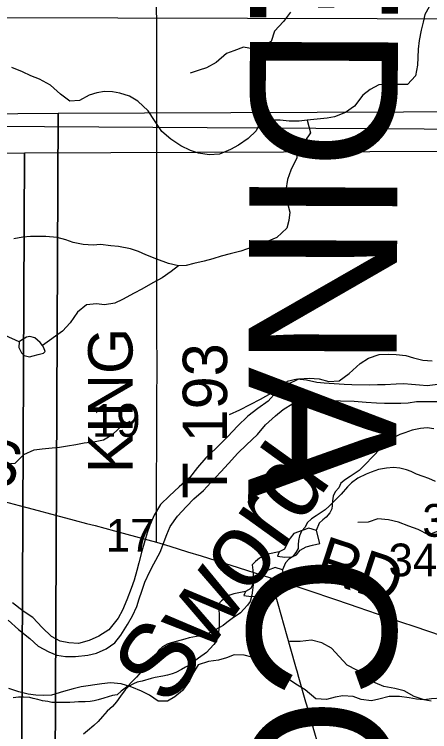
# Model space of a CAD drawing. Extents: x -21.1 to 50.3, y 0 to 22.1.
# Drawn here: x 5.83 to 6.362, y 19.238 to 20.155 of the extents above; entities that cross this region are included whole.
import ezdxf

# ---------------------------------------------------------------- set-up
doc = ezdxf.new("R2010")
doc.units = 0
for name, color, linetype in [('GM_X_County_Text', 7, 'Continuous'), ('GM_X_Minor_Lake', 7, 'Continuous'), ('GM_X_Minor_River', 7, 'Continuous'), ('GM_X_Minor_River_Text', 7, 'Continuous'), ('GM_X_Section', 7, 'Continuous'), ('GM_X_Section_Text', 7, 'Continuous'), ('GM_X_Township_Road', 7, 'Continuous'), ('GM_X_Township_Road_Text', 7, 'Continuous')]:
    doc.layers.add(name, color=color, linetype=linetype)

msp = doc.modelspace()

# ---------------------------------------------------------------- linework, layer by layer
at = {"layer": 'GM_X_Minor_Lake'}
for points in [[(5.86812, 19.72842), (5.86623, 19.73146), (5.8632, 19.73525), (5.85676, 19.74132), (5.85032, 19.74321), (5.84577, 19.74208), (5.84084, 19.73942), (5.83666, 19.73639), (5.83628, 19.72918), (5.83931, 19.72235), (5.8431, 19.71894), (5.84992, 19.71704), (5.85447, 19.71818), (5.86092, 19.72008)], [(5.86092, 19.72008), (5.86767, 19.72158), (5.86965, 19.72399), (5.86812, 19.72842)], [(6.21674, 19.49534), (6.20723, 19.49828), (6.19854, 19.49515), (6.18797, 19.49124), (6.1831, 19.4855), (6.17975, 19.47939), (6.17605, 19.47138), (6.16926, 19.46789), (6.16705, 19.46256), (6.17654, 19.46114), (6.18564, 19.46162), (6.1913, 19.46395), (6.19617, 19.47008), (6.2037, 19.47433), (6.21165, 19.47632), (6.2211, 19.47869)], [(6.2211, 19.47869), (6.21674, 19.49534)], [(6.17345, 19.44483), (6.16394, 19.44776), (6.15525, 19.44463), (6.14468, 19.44072), (6.13981, 19.43498), (6.13646, 19.42887), (6.13276, 19.42086), (6.12598, 19.41738), (6.12376, 19.41204), (6.13326, 19.41062), (6.14235, 19.4111), (6.14802, 19.41344), (6.15288, 19.41956), (6.16042, 19.42382), (6.16836, 19.4258), (6.17781, 19.42818)], [(6.17781, 19.42818), (6.17345, 19.44483)]]:
    msp.add_lwpolyline(points, dxfattribs=at)
at = {"layer": 'GM_X_Minor_River'}
for points in [[(6.36116, 20.16426), (6.35547, 20.15439), (6.35319, 20.14491), (6.35092, 20.13467), (6.34825, 20.1214), (6.34711, 20.1104), (6.34673, 20.0994), (6.34596, 20.08992), (6.34368, 20.07626), (6.33344, 20.06526), (6.31941, 20.06488), (6.30994, 20.06602), (6.29667, 20.0645), (6.28567, 20.05881), (6.27619, 20.05161), (6.26557, 20.03757), (6.25419, 20.02922), (6.24017, 20.02391), (6.23069, 20.02202), (6.2178, 20.02088), (6.20491, 20.01936), (6.19467, 20.01822), (6.18216, 20.01822), (6.17041, 20.01936), (6.15752, 20.01935), (6.14539, 20.01746), (6.1397, 20.0057), (6.12946, 19.99621), (6.11694, 19.98749), (6.10708, 19.9818), (6.09268, 19.97611), (6.07941, 19.97535), (6.06576, 19.97724), (6.05553, 19.98066), (6.0434, 19.98672), (6.03052, 19.99507), (6.01915, 20.00493), (6.00968, 20.01896), (6.00172, 20.03147), (5.98846, 20.04361), (5.97785, 20.05005), (5.96534, 20.05384), (5.95587, 20.05574), (5.94563, 20.05612), (5.93577, 20.0546), (5.92592, 20.05156), (5.91378, 20.04474), (5.90127, 20.0436), (5.88952, 20.0527), (5.87664, 20.06408), (5.86262, 20.07204), (5.85125, 20.07621), (5.84064, 20.08114), (5.82699, 20.08682)], [(6.18371, 20.15765), (6.1746, 20.14547), (6.1632, 20.13328), (6.15904, 20.11997), (6.14649, 20.11197), (6.13698, 20.11005), (6.12366, 20.1127), (6.11111, 20.10812), (6.1016, 20.10468), (6.08868, 20.09325), (6.07614, 20.08639), (6.06663, 20.08334), (6.05522, 20.07952)], [(6.20491, 20.01936), (6.20945, 20.00343), (6.20186, 19.99281), (6.19276, 19.98295), (6.19161, 19.97119), (6.18403, 19.95564), (6.17985, 19.9435), (6.17757, 19.93023), (6.17832, 19.91999), (6.18286, 19.90178), (6.18172, 19.89116), (6.17906, 19.8813), (6.16616, 19.86954), (6.14796, 19.86196), (6.13469, 19.85702), (6.12029, 19.85209), (6.10664, 19.84868), (6.09488, 19.84564), (6.08427, 19.84223), (6.07327, 19.83919), (6.06, 19.83616), (6.05014, 19.83388), (6.04029, 19.8335), (6.0274, 19.83653), (6.01262, 19.84184), (5.9986, 19.84753), (5.98912, 19.8517), (5.97889, 19.85511), (5.96372, 19.85814), (5.95387, 19.8589), (5.9406, 19.86042), (5.93112, 19.85966), (5.91823, 19.86041), (5.90573, 19.86307), (5.89625, 19.86648), (5.88526, 19.86951), (5.87085, 19.87065), (5.86062, 19.87103), (5.85114, 19.87065), (5.84128, 19.86989), (5.82991, 19.86799)], [(6.04029, 19.8335), (6.03081, 19.82591), (6.01943, 19.81795), (6.00767, 19.8115), (5.99365, 19.80353), (5.98379, 19.79822), (5.96862, 19.79026), (5.95876, 19.7857), (5.94587, 19.78343), (5.93563, 19.78494), (5.92274, 19.78342), (5.91099, 19.77432), (5.90188, 19.76067), (5.89202, 19.75004), (5.86623, 19.73146)], [(5.83666, 19.73639), (5.81847, 19.74435)], [(6.10577, 19.64349), (6.11904, 19.64956), (6.13193, 19.65601), (6.1452, 19.66284), (6.15886, 19.67081), (6.16834, 19.6765), (6.18047, 19.68219), (6.1945, 19.68902), (6.20739, 19.68978), (6.22028, 19.68902), (6.23278, 19.68561), (6.24605, 19.68637), (6.25857, 19.69585), (6.27298, 19.70875), (6.2836, 19.7152), (6.29725, 19.72013), (6.30862, 19.72051), (6.31886, 19.72013), (6.33136, 19.71899), (6.34122, 19.71596), (6.35297, 19.71293), (6.3651, 19.71179)], [(6.37209, 19.68156), (6.35841, 19.68018), (6.34854, 19.68066), (6.33868, 19.6819), (6.32882, 19.68238), (6.31895, 19.6821), (6.30489, 19.68148), (6.29502, 19.6812), (6.28515, 19.68092), (6.26199, 19.68116), (6.25251, 19.68163), (6.22671, 19.68341), (6.21723, 19.68427), (6.20397, 19.68707), (6.19222, 19.6887), (6.17928, 19.68541), (6.16586, 19.67226), (6.15511, 19.66059), (6.14173, 19.65085), (6.1291, 19.6411), (6.11568, 19.62832), (6.1034, 19.61515), (6.08844, 19.60049), (6.07541, 19.58808), (6.06465, 19.57566), (6.05426, 19.56247), (6.04124, 19.55082), (6.02897, 19.53955), (6.01747, 19.52827), (6.00936, 19.51468), (6.00391, 19.50182), (6.00039, 19.49198), (5.99725, 19.48176), (5.99332, 19.46888), (5.98975, 19.45372), (5.98699, 19.44387), (5.98383, 19.43175), (5.97992, 19.42115), (5.97446, 19.40677), (5.96863, 19.39316), (5.96321, 19.38334), (5.95129, 19.36826), (5.9383, 19.36004), (5.92609, 19.35446), (5.91239, 19.3508), (5.89987, 19.35169), (5.88888, 19.3537), (5.87793, 19.35951), (5.86591, 19.37141), (5.85389, 19.38406), (5.84145, 19.39217), (5.82789, 19.40294)], [(5.82235, 19.38058), (5.83551, 19.36868), (5.8502, 19.35713), (5.86073, 19.34753), (5.8747, 19.34017), (5.8849, 19.33589), (5.89589, 19.33426), (5.9088, 19.33413), (5.92438, 19.33587), (5.93541, 19.33841), (5.948, 19.34398), (5.95909, 19.35147), (5.9664, 19.36127), (5.97527, 19.37486), (5.98146, 19.38619), (5.9869, 19.39791), (5.99003, 19.40776), (5.99355, 19.4176), (5.99747, 19.42933), (6.00368, 19.44294), (6.00872, 19.45277), (6.01684, 19.4675), (6.02543, 19.49021), (6.02971, 19.50042), (6.03895, 19.51362), (6.05047, 19.52566), (6.06006, 19.53544), (6.07232, 19.54633), (6.08191, 19.55649), (6.09458, 19.57004), (6.10456, 19.58095), (6.11647, 19.59412), (6.12758, 19.60465), (6.14138, 19.6178), (6.15176, 19.63023), (6.16441, 19.6415), (6.17436, 19.64976), (6.18659, 19.65761), (6.19649, 19.66093), (6.21055, 19.66231), (6.22118, 19.6622), (6.23332, 19.66132), (6.24774, 19.66079), (6.2652, 19.66023), (6.28037, 19.65932), (6.29365, 19.65843), (6.30389, 19.65794), (6.32477, 19.65773), (6.33427, 19.65839), (6.34491, 19.66018), (6.37148, 19.65991)], [(5.72814, 19.54864), (5.74103, 19.5494), (5.7543, 19.55129), (5.7691, 19.56381), (5.78161, 19.57595), (5.7945, 19.58467), (5.80777, 19.58505), (5.81952, 19.58051), (5.83128, 19.58126), (5.84265, 19.59226), (5.85593, 19.59833), (5.86616, 19.59947), (5.87867, 19.60099), (5.88815, 19.60175), (5.89839, 19.60327), (5.909, 19.60517), (5.91962, 19.60706), (5.93175, 19.60858), (5.94426, 19.61086), (5.9564, 19.61807), (5.96891, 19.62983), (5.97839, 19.63476)], [(6.36694, 19.62526), (6.35856, 19.62635), (6.34981, 19.62554), (6.33954, 19.62358), (6.33004, 19.62011), (6.32359, 19.6178), (6.31296, 19.61242), (6.305, 19.60668), (6.2997, 19.60133), (6.29176, 19.59217), (6.27661, 19.57689), (6.27131, 19.57192), (6.26638, 19.56847), (6.25994, 19.56426), (6.25387, 19.56043), (6.24818, 19.55546), (6.24555, 19.54975), (6.24101, 19.54478), (6.23838, 19.53907), (6.23727, 19.53298), (6.23692, 19.52728), (6.23657, 19.52272), (6.23393, 19.51777), (6.2294, 19.51205), (6.22484, 19.50898), (6.22037, 19.50433), (6.21671, 19.49535)], [(6.36904, 19.5579), (6.36065, 19.56165), (6.3534, 19.56427), (6.34501, 19.56726), (6.33814, 19.57064), (6.33204, 19.57289), (6.32365, 19.57474), (6.31527, 19.57583), (6.30652, 19.57502), (6.29625, 19.57307), (6.28676, 19.5696), (6.2803, 19.56728), (6.26967, 19.5619), (6.26171, 19.55616), (6.25641, 19.55081), (6.24847, 19.54165), (6.23332, 19.52637), (6.22802, 19.5214), (6.2231, 19.51796), (6.21665, 19.51375), (6.21058, 19.50991), (6.20489, 19.50494), (6.20226, 19.49923), (6.19772, 19.49427), (6.19509, 19.48855), (6.19398, 19.48247), (6.19363, 19.47677), (6.19328, 19.47221), (6.19064, 19.46725), (6.18611, 19.46153), (6.18155, 19.45847), (6.17708, 19.45381), (6.17342, 19.44484)], [(6.52748, 19.46115), (6.5051, 19.45868), (6.49292, 19.46246), (6.48111, 19.46892), (6.46816, 19.47726), (6.45521, 19.48638), (6.44568, 19.49891), (6.43616, 19.5046), (6.42246, 19.50725), (6.40953, 19.50609), (6.39659, 19.50417), (6.38442, 19.50149), (6.37263, 19.49425), (6.36008, 19.48967), (6.34714, 19.4965), (6.33496, 19.50067), (6.32201, 19.5056), (6.30907, 19.50862), (6.29537, 19.51012), (6.2832, 19.50592), (6.26989, 19.50553)], [(6.16926, 19.46789), (6.15453, 19.46495), (6.14935, 19.46298), (6.14404, 19.45991), (6.13873, 19.4557), (6.13457, 19.45112), (6.13537, 19.44467), (6.13579, 19.43783), (6.13586, 19.42568), (6.13513, 19.41883), (6.13403, 19.41237), (6.13217, 19.40438), (6.12877, 19.3998), (6.12385, 19.39446), (6.11969, 19.38988), (6.10907, 19.3826), (6.10225, 19.37762), (6.09732, 19.3738)], [(6.12598, 19.41738), (6.11124, 19.41444), (6.10606, 19.41246), (6.10075, 19.4094), (6.09544, 19.40519), (6.09128, 19.4006), (6.09208, 19.39415), (6.0925, 19.38731), (6.09257, 19.37516), (6.09185, 19.36832), (6.09074, 19.36185), (6.08888, 19.35386), (6.08548, 19.34929), (6.08056, 19.34394), (6.0764, 19.33936), (6.06578, 19.33208), (6.05896, 19.32711), (6.05403, 19.32328)], [(6.09732, 19.3738), (6.09277, 19.37111), (6.08745, 19.36804), (6.08024, 19.3642), (6.07568, 19.36266), (6.0696, 19.36073), (6.06352, 19.35955), (6.05401, 19.35798), (6.04869, 19.35643), (6.03729, 19.35333), (6.03083, 19.35178), (6.02589, 19.34985), (6.01982, 19.3464), (6.01527, 19.34219), (6.00961, 19.3338), (6.00432, 19.32655), (5.99903, 19.32083), (5.99259, 19.31471), (5.98654, 19.30784), (5.98086, 19.30173), (5.97556, 19.29638), (5.96722, 19.28988), (5.96192, 19.28529), (5.95584, 19.28412), (5.94482, 19.28102), (5.9376, 19.2787), (5.93265, 19.27753), (5.92733, 19.27675), (5.92086, 19.27633), (5.91249, 19.27628), (5.90716, 19.27587), (5.90145, 19.27546), (5.87823, 19.27534), (5.87328, 19.27645), (5.86642, 19.27755), (5.86032, 19.27903), (5.8546, 19.28052), (5.85003, 19.28163), (5.84203, 19.28235), (5.83556, 19.28232), (5.82871, 19.28152)], [(6.42098, 19.28681), (6.40146, 19.29235), (6.39006, 19.28587), (6.37713, 19.2809), (6.36419, 19.28013), (6.35468, 19.27859), (6.34174, 19.28314), (6.32917, 19.29035), (6.31699, 19.29337), (6.30329, 19.29564), (6.29187, 19.30057), (6.28007, 19.30702), (6.26864, 19.31651), (6.25607, 19.32296), (6.24578, 19.33398), (6.23625, 19.34461), (6.22369, 19.35144), (6.21075, 19.35485), (6.19591, 19.35331), (6.18221, 19.35329)], [(6.20225, 19.29154), (6.19278, 19.29761), (6.18027, 19.30557), (6.16739, 19.31733), (6.15564, 19.32415), (6.14617, 19.32871), (6.13404, 19.33326), (6.12456, 19.33591), (6.11168, 19.33629), (6.10182, 19.33249), (6.09158, 19.32946), (6.07869, 19.32756), (6.06542, 19.32339), (6.05973, 19.3139), (6.05442, 19.3029), (6.04531, 19.29077), (6.03583, 19.28242), (6.02635, 19.27711), (6.01422, 19.27711), (6.00323, 19.28469), (5.993, 19.29), (5.98049, 19.29493), (5.96722, 19.2991), (5.95358, 19.30062), (5.9422, 19.2991), (5.91566, 19.2953), (5.90543, 19.29265), (5.89329, 19.28923), (5.87775, 19.28468), (5.86713, 19.2843), (5.85766, 19.28468), (5.84818, 19.28619), (5.83605, 19.28885), (5.82316, 19.2934)], [(6.05403, 19.32328), (6.04948, 19.3206), (6.04417, 19.31753), (6.03695, 19.31369), (6.03239, 19.31215), (6.02631, 19.31021), (6.02023, 19.30904), (6.01072, 19.30747), (6.0054, 19.30592), (5.994, 19.30282), (5.98754, 19.30126), (5.9826, 19.29933), (5.97653, 19.29588), (5.97199, 19.29168), (5.96632, 19.28329), (5.96103, 19.27604), (5.95574, 19.27031), (5.9493, 19.2642), (5.94325, 19.25733), (5.93757, 19.25122), (5.93227, 19.24587), (5.92394, 19.23937), (5.91863, 19.23478)], [(6.36373, 19.27715), (6.35426, 19.27867), (6.34478, 19.2798), (6.3353, 19.28132), (6.32318, 19.28321), (6.30991, 19.28321), (6.29664, 19.2798), (6.28716, 19.27752), (6.27389, 19.27904), (6.26366, 19.28321), (6.25077, 19.28396), (6.24092, 19.28207), (6.22954, 19.27903), (6.2159, 19.28017), (6.20225, 19.29154)]]:
    msp.add_lwpolyline(points, dxfattribs=at)
at = {"layer": 'GM_X_Section'}
for points in [[(5.46449, 20.1514), (6.46064, 20.14904), (6.46467, 19.14528), (5.46172, 19.1492)], [(4.85115, 20.01985), (5.88662, 20.02845), (5.8818, 19.00728), (5.82494, 19.00715), (4.855, 19.00483)], [(5.88662, 20.02845), (6.88082, 20.03211), (6.88772, 19.01332), (6.83581, 19.01172), (5.8818, 19.00728)], [(5.45185, 20.01395), (6.49363, 20.00748), (6.50457, 18.98884), (5.47114, 18.99721)], [(4.80786, 19.96933), (5.84333, 19.97793), (5.83851, 18.95676), (5.78166, 18.95663), (4.81171, 18.95431)], [(5.84333, 19.97793), (6.83753, 19.9816), (6.84443, 18.96281), (6.79252, 18.9612), (5.83851, 18.95676)]]:
    msp.add_lwpolyline(points, close=True, dxfattribs=at)
at = {"layer": 'GM_X_Township_Road'}
for points in [[(6.01206, 19.48006), (6.01223, 19.56949), (6.01255, 19.59434), (6.01271, 19.6234), (6.01287, 19.65294), (6.01304, 19.71153), (6.01271, 19.74043), (6.01255, 19.77045), (6.01287, 19.7987), (6.01271, 20.11895), (6.01239, 20.18949), (6.01255, 20.22306), (6.01251, 20.2958)], [(5.80417, 19.53582), (5.83647, 19.52708), (5.85434, 19.52221), (5.88288, 19.51479), (5.90685, 19.5084), (5.92279, 19.50423), (5.93376, 19.50139), (5.95844, 19.49489), (6.01206, 19.48006), (6.02943, 19.47499), (6.05208, 19.46808), (6.06944, 19.46269), (6.08823, 19.4569), (6.10743, 19.45071), (6.15817, 19.43448)], [(6.21971, 19.21856), (6.21259, 19.24354), (6.21205, 19.24542), (6.20448, 19.27208), (6.20348, 19.27561), (6.19442, 19.30753), (6.19217, 19.31544), (6.19146, 19.31795), (6.18335, 19.34653), (6.16782, 19.40122), (6.15817, 19.43448)], [(6.15817, 19.43448), (6.2044, 19.41921), (6.2424, 19.40655), (6.27129, 19.39683), (6.28075, 19.39354), (6.32577, 19.37818), (6.34139, 19.37271), (6.395, 19.35476), (6.39977, 19.35328), (6.41148, 19.35016), (6.42024, 19.34808), (6.42441, 19.34729), (6.42874, 19.34678), (6.43482, 19.34608), (6.44271, 19.34547), (6.45624, 19.34486), (6.47325, 19.34461), (6.48799, 19.34452), (6.53102, 19.34477)]]:
    msp.add_lwpolyline(points, dxfattribs=at)

# ---------------------------------------------------------------- texts
at = {"layer": 'GM_X_County_Text'}
msp.add_text('MEDINA COUNTY', height=0.1893939, rotation=269.77943, dxfattribs=at).set_placement((6.13328, 20.52009))
at = {"layer": 'GM_X_Minor_River_Text'}
msp.add_text('Sword', height=0.094729, rotation=54.20577, dxfattribs=at).set_placement((6.0272, 19.26795))
at = {"layer": 'GM_X_Section_Text'}
for s, p in [('19', (5.92961, 19.61498)), ('34', (6.35234, 19.48713)), ('17', (5.9472, 19.46817)), ('34', (6.30906, 19.43661))]:
    msp.add_text(s, height=0.041856, rotation=0.00001, dxfattribs=at).set_placement(p)
at = {"layer": 'GM_X_Township_Road_Text'}
for s, rotation, p in [('KING', 90, (5.98161, 19.56847)), ('T-193', 90, (6.10259, 19.53597)), ('BELLUS', 345.6552, (5.54942, 19.62018)), ('RD', 341.87857, (6.21176, 19.43472))]:
    msp.add_text(s, height=0.056818, rotation=rotation, dxfattribs=at).set_placement(p)

doc.saveas('drawing.dxf')
